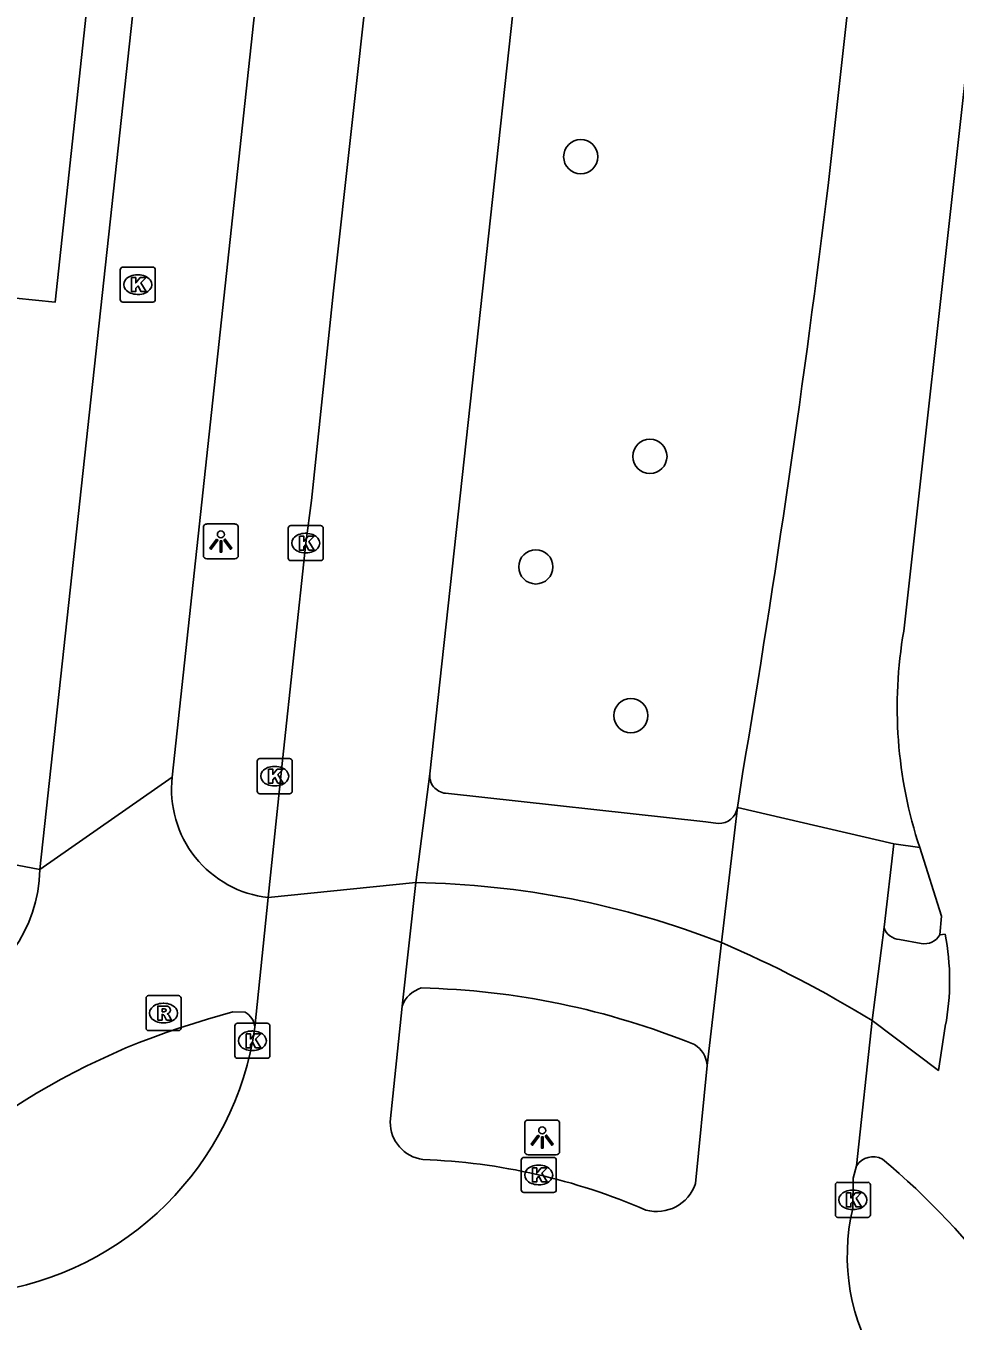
# Model space of a CAD drawing. Extents: x 162026 to 163499, y 387297 to 388169.
# Drawn here: x 162338.32 to 162364.87, y 387411.48 to 387448.46 of the extents above; entities that cross this region are included whole.
import ezdxf

# ---------------------------------------------------------------- set-up
doc = ezdxf.new("R2010")
doc.units = 0
for name, color, linetype in [('IMGEO_Boom', 7, 'Continuous'), ('IMGEO_Fietspad_gesloten', 7, 'Continuous'), ('IMGEO_Fietspad_open', 7, 'Continuous'), ('IMGEO_Kolk', 7, 'Continuous'), ('IMGEO_Lichtpunt', 7, 'Continuous'), ('IMGEO_Rijbaan_lokaal_gesloten', 7, 'Continuous'), ('IMGEO_Rioolput', 7, 'Continuous'), ('IMGEO_Voetpad_open', 7, 'Continuous')]:
    doc.layers.add(name, color=color, linetype=linetype)

msp = doc.modelspace()

# ---------------------------------------------------------------- linework, layer by layer
at = {"layer": 'IMGEO_Boom'}
for centre in [(162354.173, 387444.73), (162356.148, 387436.17), (162352.889, 387433.016), (162355.605, 387428.77)]:
    msp.add_circle(centre, 0.489, dxfattribs=at)
at = {"layer": 'IMGEO_Fietspad_gesloten'}
for points in [[(162350.106, 387497.113), (162350.067, 387496.885), (162347.927, 387477.213), (162348.021, 387477.193), (162347.617, 387473.315), (162347.51, 387473.321), (162347.393, 387472.381), (162342.502, 387427.016)], [(162346.258, 387493.792), (162342.37, 387458.038), (162338.712, 387424.373)], [(162338.712, 387424.373), (162342.502, 387427.016)], [(162364.435, 387422.512), (162364.477, 387423.042), (162363.857, 387425.002)], [(162364.585, 387422.527), (162364.435, 387422.512)], [(162343.512, 387420.097), (162344.231, 387420.314), (162344.58, 387420.298)], [(162362.502, 387420.059), (162364.392, 387418.637), (162364.59, 387419.896)]]:
    msp.add_lwpolyline(points, dxfattribs=at)
for centre, radius, start, end in [((162345.583, 387426.658), 3.102, 173.3647, 263.7395), ((162334.718, 387424.417), 3.995, 289.028, 359.364), ((162357.756, 387421.199), 6.957, 349.2097, 11.0081), ((162344.316, 387419.817), 0.549, 5.5413, 61.2188), ((162349.15, 387400.309), 20.576, 105.9035, 142.5191), ((162362.526, 387415.6), 0.571, 62.3062, 146.8162), ((162349.148, 387399.739), 21.306, 22.8824, 50.1851)]:
    msp.add_arc(centre, radius, start, end, dxfattribs=at)
at = {"layer": 'IMGEO_Fietspad_open'}
for centre, radius, start, end in [((162349.072, 387398.916), 25.087, 68.6787, 89.1056), ((162349.849, 387420.204), 0.821, 106.4407, 160.7492), ((162349.094, 387398.822), 22.176, 67.942, 88.6487), ((162357.023, 387418.725), 0.763, 3.8485, 58.444)]:
    msp.add_arc(centre, radius, start, end, dxfattribs=at)
at = {"layer": 'IMGEO_Kolk'}
for p, q in [((162341.014, 387440.65), (162341.014, 387441.502)), ((162341.089, 387441.576), (162341.941, 387441.576)), ((162341.502, 387441.356), (162341.527, 387441.356)), ((162342.015, 387441.502), (162342.015, 387440.65)), ((162341.525, 387440.796), (162341.5, 387440.796)), ((162341.941, 387440.576), (162341.089, 387440.576)), ((162345.813, 387433.269), (162345.813, 387434.121)), ((162345.888, 387434.195), (162346.74, 387434.195)), ((162346.301, 387433.975), (162346.326, 387433.975)), ((162346.814, 387434.121), (162346.814, 387433.269)), ((162346.324, 387433.415), (162346.299, 387433.415)), ((162346.74, 387433.195), (162345.888, 387433.195)), ((162344.927, 387426.614), (162344.927, 387427.466)), ((162345.002, 387427.54), (162345.854, 387427.54)), ((162345.415, 387427.32), (162345.44, 387427.32)), ((162345.928, 387427.466), (162345.928, 387426.614)), ((162345.438, 387426.76), (162345.413, 387426.76)), ((162345.854, 387426.54), (162345.002, 387426.54)), ((162344.289, 387419.057), (162344.289, 387419.909)), ((162344.364, 387419.983), (162345.216, 387419.983)), ((162345.29, 387419.909), (162345.29, 387419.057)), ((162344.777, 387419.763), (162344.802, 387419.763)), ((162344.8, 387419.203), (162344.775, 387419.203)), ((162345.216, 387418.983), (162344.364, 387418.983)), ((162352.471, 387415.226), (162352.471, 387416.078)), ((162352.546, 387416.152), (162353.398, 387416.152)), ((162352.959, 387415.932), (162352.984, 387415.932)), ((162353.472, 387416.078), (162353.472, 387415.226)), ((162353.398, 387415.152), (162352.546, 387415.152)), ((162352.982, 387415.372), (162352.957, 387415.372)), ((162361.447, 387414.515), (162361.447, 387415.367)), ((162361.522, 387415.441), (162362.374, 387415.441)), ((162361.935, 387415.221), (162361.96, 387415.221)), ((162362.448, 387415.367), (162362.448, 387414.515)), ((162362.374, 387414.441), (162361.522, 387414.441)), ((162361.958, 387414.661), (162361.933, 387414.661))]:
    msp.add_line(p, q, dxfattribs=at)
for points in [[(162341.014, 387440.65), (162341.014, 387441.502)], [(162341.089, 387441.576), (162341.941, 387441.576)], [(162342.015, 387441.502), (162342.015, 387440.65)], [(162341.335, 387441.276), (162341.458, 387441.276), (162341.458, 387441.125), (162341.588, 387441.276), (162341.752, 387441.276), (162341.606, 387441.125), (162341.759, 387440.876), (162341.607, 387440.876), (162341.522, 387441.04), (162341.458, 387440.973), (162341.458, 387440.876), (162341.335, 387440.876), (162341.335, 387441.276)], [(162341.941, 387440.576), (162341.089, 387440.576)], [(162345.813, 387433.269), (162345.813, 387434.121)], [(162345.888, 387434.195), (162346.74, 387434.195)], [(162346.814, 387434.121), (162346.814, 387433.269)], [(162346.134, 387433.895), (162346.257, 387433.895), (162346.257, 387433.744), (162346.387, 387433.895), (162346.551, 387433.895), (162346.405, 387433.744), (162346.558, 387433.495), (162346.406, 387433.495), (162346.321, 387433.659), (162346.257, 387433.592), (162346.257, 387433.495), (162346.134, 387433.495), (162346.134, 387433.895)], [(162346.74, 387433.195), (162345.888, 387433.195)], [(162344.927, 387426.614), (162344.927, 387427.466)], [(162345.002, 387427.54), (162345.854, 387427.54)], [(162345.928, 387427.466), (162345.928, 387426.614)], [(162345.248, 387427.24), (162345.371, 387427.24), (162345.371, 387427.089), (162345.501, 387427.24), (162345.665, 387427.24), (162345.519, 387427.089), (162345.672, 387426.84), (162345.52, 387426.84), (162345.435, 387427.004), (162345.371, 387426.937), (162345.371, 387426.84), (162345.248, 387426.84), (162345.248, 387427.24)], [(162345.854, 387426.54), (162345.002, 387426.54)], [(162344.289, 387419.057), (162344.289, 387419.909)], [(162344.364, 387419.983), (162345.216, 387419.983)], [(162345.29, 387419.909), (162345.29, 387419.057)], [(162344.61, 387419.683), (162344.733, 387419.683), (162344.733, 387419.532), (162344.863, 387419.683), (162345.027, 387419.683), (162344.881, 387419.532), (162345.034, 387419.283), (162344.882, 387419.283), (162344.797, 387419.447), (162344.733, 387419.38), (162344.733, 387419.283), (162344.61, 387419.283), (162344.61, 387419.683)], [(162345.216, 387418.983), (162344.364, 387418.983)], [(162352.471, 387415.226), (162352.471, 387416.078)], [(162352.546, 387416.152), (162353.398, 387416.152)], [(162352.792, 387415.852), (162352.915, 387415.852), (162352.915, 387415.701), (162353.045, 387415.852), (162353.209, 387415.852), (162353.063, 387415.701), (162353.216, 387415.452), (162353.064, 387415.452), (162352.979, 387415.616), (162352.915, 387415.549), (162352.915, 387415.452), (162352.792, 387415.452), (162352.792, 387415.852)], [(162353.472, 387416.078), (162353.472, 387415.226)], [(162353.398, 387415.152), (162352.546, 387415.152)], [(162361.447, 387414.515), (162361.447, 387415.367)], [(162361.522, 387415.441), (162362.374, 387415.441)], [(162361.768, 387415.141), (162361.891, 387415.141), (162361.891, 387414.99), (162362.021, 387415.141), (162362.185, 387415.141), (162362.039, 387414.99), (162362.192, 387414.741), (162362.04, 387414.741), (162361.955, 387414.905), (162361.891, 387414.838), (162361.891, 387414.741), (162361.768, 387414.741), (162361.768, 387415.141)], [(162362.448, 387415.367), (162362.448, 387414.515)], [(162362.374, 387414.441), (162361.522, 387414.441)]]:
    msp.add_lwpolyline(points, dxfattribs=at)
for centre, start, end in [((162341.091, 387441.5), 91.552, 178.448), ((162341.091, 387441.5), 91.552, 178.448), ((162341.939, 387441.5), 1.552, 88.448), ((162341.939, 387441.5), 1.552, 88.448), ((162341.091, 387440.652), 181.552, 268.448), ((162341.091, 387440.652), 181.552, 268.448), ((162341.939, 387440.652), 271.552, 358.448), ((162341.939, 387440.652), 271.552, 358.448), ((162345.89, 387434.119), 91.552, 178.448), ((162345.89, 387434.119), 91.552, 178.448), ((162346.738, 387434.119), 1.552, 88.448), ((162346.738, 387434.119), 1.552, 88.448), ((162345.89, 387433.271), 181.552, 268.448), ((162345.89, 387433.271), 181.552, 268.448), ((162346.738, 387433.271), 271.552, 358.448), ((162346.738, 387433.271), 271.552, 358.448), ((162345.004, 387427.464), 91.552, 178.448), ((162345.004, 387427.464), 91.552, 178.448), ((162345.852, 387427.464), 1.552, 88.448), ((162345.852, 387427.464), 1.552, 88.448), ((162345.004, 387426.616), 181.552, 268.448), ((162345.004, 387426.616), 181.552, 268.448), ((162345.852, 387426.616), 271.552, 358.448), ((162345.852, 387426.616), 271.552, 358.448), ((162344.366, 387419.907), 91.552, 178.448), ((162344.366, 387419.907), 91.552, 178.448), ((162345.214, 387419.907), 1.552, 88.448), ((162345.214, 387419.907), 1.552, 88.448), ((162344.366, 387419.059), 181.552, 268.448), ((162344.366, 387419.059), 181.552, 268.448), ((162345.214, 387419.059), 271.552, 358.448), ((162345.214, 387419.059), 271.552, 358.448), ((162352.548, 387416.076), 91.552, 178.448), ((162352.548, 387416.076), 91.552, 178.448), ((162353.396, 387416.076), 1.552, 88.448), ((162353.396, 387416.076), 1.552, 88.448), ((162352.548, 387415.228), 181.552, 268.448), ((162352.548, 387415.228), 181.552, 268.448), ((162353.396, 387415.228), 271.552, 358.448), ((162353.396, 387415.228), 271.552, 358.448), ((162361.524, 387415.365), 91.552, 178.448), ((162361.524, 387415.365), 91.552, 178.448), ((162362.372, 387415.365), 1.552, 88.448), ((162362.372, 387415.365), 1.552, 88.448), ((162361.524, 387414.517), 181.552, 268.448), ((162361.524, 387414.517), 181.552, 268.448), ((162362.372, 387414.517), 271.552, 358.448), ((162362.372, 387414.517), 271.552, 358.448)]:
    msp.add_arc(centre, 0.0765, start, end, dxfattribs=at)
for centre, major_axis, ratio, start_param, end_param in [((162341.501, 387441.076), (-0.387, 0.002), 0.722429, 4.712389, 7.853982), ((162341.526, 387441.076), (-0.39, 0.002), 0.717154, 1.570796, 4.712389), ((162346.3, 387433.695), (-0.387, 0.002), 0.722429, 4.712389, 7.853982), ((162346.325, 387433.695), (-0.39, 0.002), 0.717154, 1.570796, 4.712389), ((162345.414, 387427.04), (-0.387, 0.002), 0.722429, 4.712389, 7.853982), ((162345.439, 387427.04), (-0.39, 0.002), 0.717154, 1.570796, 4.712389), ((162344.776, 387419.483), (-0.387, 0.002), 0.722429, 4.712389, 7.853982), ((162344.801, 387419.483), (-0.39, 0.002), 0.717154, 1.570796, 4.712389), ((162352.958, 387415.652), (-0.387, 0.002), 0.722429, 4.712389, 7.853982), ((162352.983, 387415.652), (-0.39, 0.002), 0.717154, 1.570796, 4.712389), ((162361.934, 387414.941), (-0.387, 0.002), 0.722429, 4.712389, 7.853982), ((162361.959, 387414.941), (-0.39, 0.002), 0.717154, 1.570796, 4.712389)]:
    msp.add_ellipse(centre, major_axis=major_axis, ratio=ratio, start_param=start_param, end_param=end_param, dxfattribs=at)
at = {"layer": 'IMGEO_Lichtpunt'}
for p, q in [((162343.39, 387434.146), (162343.39, 387433.339)), ((162343.39, 387434.146), (162343.39, 387433.339)), ((162344.292, 387434.241), (162343.484, 387434.241)), ((162344.292, 387434.241), (162343.484, 387434.241)), ((162344.386, 387433.339), (162344.386, 387434.146)), ((162344.386, 387433.339), (162344.386, 387434.146)), ((162343.484, 387433.245), (162344.292, 387433.245)), ((162343.484, 387433.245), (162344.292, 387433.245)), ((162352.572, 387417.126), (162352.572, 387416.319)), ((162352.572, 387417.126), (162352.572, 387416.319)), ((162353.474, 387417.221), (162352.666, 387417.221)), ((162353.474, 387417.221), (162352.666, 387417.221)), ((162353.568, 387416.319), (162353.568, 387417.126)), ((162353.568, 387416.319), (162353.568, 387417.126)), ((162352.666, 387416.225), (162353.474, 387416.225)), ((162352.666, 387416.225), (162353.474, 387416.225))]:
    msp.add_line(p, q, dxfattribs=at)
for points in [[(162343.764, 387433.81), (162343.803, 387433.782), (162343.615, 387433.52), (162343.577, 387433.547), (162343.764, 387433.81)], [(162343.866, 387433.762), (162343.913, 387433.762), (162343.913, 387433.44), (162343.866, 387433.44), (162343.866, 387433.762)], [(162343.976, 387433.782), (162344.014, 387433.809), (162344.201, 387433.547), (162344.162, 387433.519), (162343.976, 387433.782)], [(162352.946, 387416.79), (162352.985, 387416.762), (162352.797, 387416.5), (162352.759, 387416.527), (162352.946, 387416.79)], [(162353.048, 387416.742), (162353.095, 387416.742), (162353.095, 387416.42), (162353.048, 387416.42), (162353.048, 387416.742)], [(162353.158, 387416.762), (162353.196, 387416.789), (162353.383, 387416.527), (162353.344, 387416.499), (162353.158, 387416.762)]]:
    msp.add_lwpolyline(points, dxfattribs=at)
for centre in [(162343.889, 387433.944), (162353.071, 387416.924)]:
    msp.add_circle(centre, 0.0994, dxfattribs=at)
for centre, start, end in [((162343.484, 387434.146), 90, 180), ((162343.484, 387434.146), 90, 180), ((162344.292, 387434.146), 0, 90), ((162344.292, 387434.146), 0, 90), ((162343.484, 387433.339), 180, 270), ((162343.484, 387433.339), 180, 270), ((162344.292, 387433.339), 270, 0), ((162344.292, 387433.339), 270, 360), ((162352.666, 387417.126), 90, 180), ((162352.666, 387417.126), 90, 180), ((162353.474, 387417.126), 0, 90), ((162353.474, 387417.126), 0, 90), ((162352.666, 387416.319), 180, 270), ((162352.666, 387416.319), 180, 270), ((162353.474, 387416.319), 270, 0), ((162353.474, 387416.319), 270, 360)]:
    msp.add_arc(centre, 0.0946, start, end, dxfattribs=at)
at = {"layer": 'IMGEO_Rijbaan_lokaal_gesloten'}
for points in [[(162349.86, 387427.109), (162353.961, 387464.714), (162358.349, 387505.53)], [(162361.255, 387443.988), (162363.465, 387463.887), (162367.963, 387504.443)], [(162363.403, 387431.184), (162371.444, 387503.441), (162373.113, 387503.254)], [(162345.245, 387423.574), (162345.649, 387427.488), (162346.314, 387433.695), (162346.475, 387434.916), (162347.103, 387440.899), (162348.127, 387450.097), (162348.272, 387451.322), (162349.065, 387458.811), (162349.834, 387466.006), (162352.257, 387488.34), (162352.335, 387489.102)], [(162349.464, 387424), (162349.86, 387427.109)], [(162358.65, 387426.145), (162358.797, 387427.106)], [(162358.65, 387426.145), (162358.194, 387422.286)], [(162358.65, 387426.145), (162363.12, 387425.103)], [(162363.12, 387425.103), (162362.838, 387422.726)], [(162363.12, 387425.103), (162363.857, 387425.002)], [(162349.464, 387424), (162345.245, 387423.574)], [(162349.074, 387420.475), (162349.464, 387424)], [(162345.245, 387423.574), (162344.862, 387419.87)], [(162362.502, 387420.059), (162362.838, 387422.726)], [(162358.194, 387422.286), (162357.784, 387418.776)], [(162348.73, 387417.169), (162349.074, 387420.475)], [(162362.048, 387415.912), (162362.502, 387420.059)], [(162357.784, 387418.776), (162357.454, 387415.406)], [(162361.944, 387414.691), (162361.957, 387415.56), (162362.048, 387415.912)]]:
    msp.add_lwpolyline(points, dxfattribs=at)
for centre, radius, start, end in [((161972.176, 387492.017), 392.032, 350.46924, 352.96278), ((162375.99, 387429.001), 12.775, 170.1593, 198.2411), ((162345.125, 387391.724), 33.239, 58.4801, 66.8469), ((162336.043, 387421.124), 8.907, 277.7853, 351.9053), ((162349.801, 387417.155), 1.071, 179.2376, 262.4978), ((162349.016, 387398.466), 17.639, 66.5666, 87.9058), ((162356.344, 387415.778), 1.17, 254.4829, 341.478), ((162367.693, 387413.342), 5.905, 166.7956, 258.967)]:
    msp.add_arc(centre, radius, start, end, dxfattribs=at)
at = {"layer": 'IMGEO_Rioolput'}
for p, q in [((162341.75, 387419.848), (162341.75, 387420.7)), ((162341.825, 387420.774), (162342.677, 387420.774)), ((162342.751, 387420.7), (162342.751, 387419.848)), ((162342.238, 387420.554), (162342.263, 387420.554)), ((162342.261, 387419.994), (162342.236, 387419.994)), ((162342.677, 387419.774), (162341.825, 387419.774))]:
    msp.add_line(p, q, dxfattribs=at)
for points in [[(162341.75, 387419.848), (162341.75, 387420.7)], [(162341.825, 387420.774), (162342.677, 387420.774)], [(162342.751, 387420.7), (162342.751, 387419.848)], [(162342.339, 387420.472), (162342.087, 387420.474), (162342.087, 387420.074)], [(162342.265, 387420.393), (162342.211, 387420.393), (162342.211, 387420.312)], [(162342.211, 387420.312), (162342.263, 387420.312)], [(162342.087, 387420.074), (162342.211, 387420.074), (162342.211, 387420.236), (162342.222, 387420.236)], [(162342.269, 387420.207), (162342.34, 387420.074), (162342.48, 387420.074), (162342.415, 387420.2)], [(162342.677, 387419.774), (162341.825, 387419.774)]]:
    msp.add_lwpolyline(points, dxfattribs=at)
for centre, radius, start, end in [((162341.827, 387420.698), 0.0765, 91.552, 178.448), ((162341.827, 387420.698), 0.0765, 91.552, 178.448), ((162342.675, 387420.698), 0.0765, 1.552, 88.448), ((162342.675, 387420.698), 0.0765, 1.552, 88.448), ((162342.247, 387420.501), 0.19, 274.7715, 282.9687), ((162342.271, 387420.297), 0.0964, 77.0061, 93.1865), ((162342.285, 387420.354), 0.0378, 276.6634, 79.6772), ((162342.338, 387420.362), 0.109, 350.3612, 89.416), ((162342.336, 387420.362), 0.112, 277.5842, 350.9817), ((162342.221, 387420.183), 0.0533, 26.0293, 88.6989), ((162342.32, 387420.147), 0.108, 29.5134, 73.7905), ((162341.827, 387419.85), 0.0765, 181.552, 268.448), ((162341.827, 387419.85), 0.0765, 181.552, 268.448), ((162342.675, 387419.85), 0.0765, 271.552, 358.448), ((162342.675, 387419.85), 0.0765, 271.552, 358.448)]:
    msp.add_arc(centre, radius, start, end, dxfattribs=at)
for centre, major_axis, ratio, start_param, end_param in [((162342.237, 387420.274), (-0.387, 0.002), 0.722429, 4.712389, 7.853982), ((162342.262, 387420.274), (-0.39, 0.002), 0.717154, 1.570796, 4.712389)]:
    msp.add_ellipse(centre, major_axis=major_axis, ratio=ratio, start_param=start_param, end_param=end_param, dxfattribs=at)
at = {"layer": 'IMGEO_Voetpad_open'}
for points in [[(162336.777, 387440.813), (162336.896, 387440.801), (162339.151, 387440.575), (162341.478, 387462.168)], [(162350.307, 387426.551), (162357.748, 387425.733), (162358.101, 387425.69)], [(162335.062, 387425.067), (162338.712, 387424.373)], [(162363.283, 387422.376), (162363.899, 387422.264)]]:
    msp.add_lwpolyline(points, dxfattribs=at)
for centre, radius, start, end in [((162350.36, 387427.052), 0.504, 173.4731, 263.9216), ((162358.124, 387426.221), 0.531, 267.5182, 351.7843), ((162363.31, 387422.868), 0.493, 196.7854, 266.8433), ((162363.994, 387422.762), 0.507, 259.2161, 330.4426)]:
    msp.add_arc(centre, radius, start, end, dxfattribs=at)

doc.saveas('drawing.dxf')
